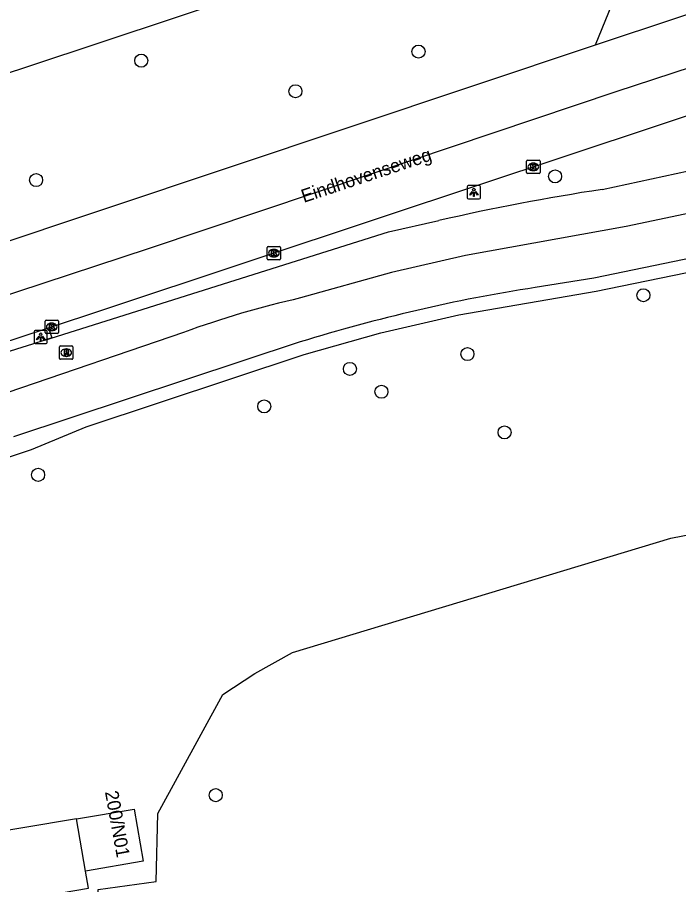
# Model space of a CAD drawing. Extents: x 162082 to 163393, y 388091 to 388632.
# Drawn here: x 162124.3 to 162173.9, y 388429.5 to 388494.5 of the extents above; entities that cross this region are included whole.
import ezdxf

# ---------------------------------------------------------------- set-up
doc = ezdxf.new("R2010")
doc.units = 0
for name, color, linetype in [('IMGEO_Berm_groen', 7, 'Continuous'), ('IMGEO_Boom', 7, 'Continuous'), ('IMGEO_Fietspad_gesloten', 7, 'Continuous'), ('IMGEO_Kolk', 7, 'Continuous'), ('IMGEO_Lichtpunt', 7, 'Continuous'), ('IMGEO_Loofbos', 7, 'Continuous'), ('IMGEO_Openbare_ruimte_label', 7, 'Continuous'), ('IMGEO_Pand', 7, 'Continuous'), ('IMGEO_Pand_nummerreeks', 7, 'Continuous'), ('IMGEO_Rijbaan_lokaal_open', 7, 'Continuous'), ('IMGEO_Rijbaan_regionaal_gesloten', 7, 'Continuous'), ('IMGEO_Rioolput', 7, 'Continuous'), ('IMGEO_Verkeerseiland_open', 7, 'Continuous'), ('IMGEO_Voetpad_open', 7, 'Continuous')]:
    doc.layers.add(name, color=color, linetype=linetype)

msp = doc.modelspace()

# ---------------------------------------------------------------- linework, layer by layer
at = {"layer": 'IMGEO_Berm_groen'}
for points in [[(162173.435, 388506.586), (162172.94, 388505.371), (162168.161, 388493.65), (162167.664, 388492.43)], [(162108.165, 388452.708), (162107.623, 388456.211), (162125.422, 388462.129), (162129.502, 388463.844), (162145.851, 388469.248), (162151.603, 388470.876), (162157.431, 388472.224), (162167.732, 388473.998), (162178.317, 388476.172), (162189.38, 388479.302)]]:
    msp.add_lwpolyline(points, dxfattribs=at)
at = {"layer": 'IMGEO_Boom'}
for centre in [(162154.419, 388491.944), (162133.634, 388491.269), (162145.193, 388488.979), (162164.658, 388482.601), (162125.752, 388482.323), (162171.272, 388473.696), (162158.087, 388469.288), (162149.277, 388468.179), (162151.642, 388466.468), (162142.852, 388465.373), (162160.866, 388463.424), (162125.902, 388460.245), (162139.216, 388436.249)]:
    msp.add_circle(centre, 0.489, dxfattribs=at)
at = {"layer": 'IMGEO_Fietspad_gesloten'}
for points in [[(162168.184, 388481.623), (162179.283, 388484.025), (162184.324, 388485.241), (162190.345, 388486.937), (162190.774, 388487.218)], [(162194.648, 388485.031), (162189.741, 388483.554), (162180.07, 388480.967), (162169.99, 388478.857), (162157.94, 388476.675), (162152.396, 388475.404), (162145.584, 388473.491)], [(162126.415, 388470.328), (162152.169, 388478.453), (162155.945, 388479.29)], [(162136.803, 388470.914), (162123.631, 388466.422), (162123.493, 388466.375)], [(162126.415, 388470.328), (162125.474, 388470.031), (162122.99, 388469.247)]]:
    msp.add_lwpolyline(points, dxfattribs=at)
for centre, radius, start, end in [((162193.777, 388314.091), 169.476, 98.68567, 102.89884), ((162161.295, 388403.708), 71.529, 102.68796, 110.02328)]:
    msp.add_arc(centre, radius, start, end, dxfattribs=at)
at = {"layer": 'IMGEO_Kolk'}
for p, q in [((162162.599, 388483.809), (162163.451, 388483.809)), ((162162.524, 388482.883), (162162.524, 388483.735)), ((162163.012, 388483.589), (162163.037, 388483.589)), ((162163.525, 388483.735), (162163.525, 388482.883)), ((162163.451, 388482.809), (162162.599, 388482.809)), ((162163.035, 388483.029), (162163.01, 388483.029)), ((162143.078, 388476.419), (162143.078, 388477.271)), ((162143.153, 388477.345), (162144.005, 388477.345)), ((162144.079, 388477.271), (162144.079, 388476.419)), ((162143.566, 388477.125), (162143.591, 388477.125)), ((162144.005, 388476.345), (162143.153, 388476.345)), ((162143.589, 388476.565), (162143.564, 388476.565)), ((162126.428, 388470.898), (162126.428, 388471.75)), ((162126.503, 388471.824), (162127.355, 388471.824)), ((162126.916, 388471.604), (162126.941, 388471.604)), ((162127.429, 388471.75), (162127.429, 388470.898)), ((162127.355, 388470.824), (162126.503, 388470.824)), ((162126.939, 388471.044), (162126.914, 388471.044))]:
    msp.add_line(p, q, dxfattribs=at)
for points in [[(162162.599, 388483.809), (162163.451, 388483.809)], [(162162.524, 388482.883), (162162.524, 388483.735)], [(162162.845, 388483.509), (162162.968, 388483.509), (162162.968, 388483.358), (162163.098, 388483.509), (162163.262, 388483.509), (162163.116, 388483.358), (162163.269, 388483.109), (162163.117, 388483.109), (162163.032, 388483.273), (162162.968, 388483.206), (162162.968, 388483.109), (162162.845, 388483.109), (162162.845, 388483.509)], [(162163.525, 388483.735), (162163.525, 388482.883)], [(162163.451, 388482.809), (162162.599, 388482.809)], [(162143.078, 388476.419), (162143.078, 388477.271)], [(162143.153, 388477.345), (162144.005, 388477.345)], [(162144.079, 388477.271), (162144.079, 388476.419)], [(162143.399, 388477.045), (162143.522, 388477.045), (162143.522, 388476.894), (162143.652, 388477.045), (162143.816, 388477.045), (162143.67, 388476.894), (162143.823, 388476.645), (162143.671, 388476.645), (162143.586, 388476.809), (162143.522, 388476.742), (162143.522, 388476.645), (162143.399, 388476.645), (162143.399, 388477.045)], [(162144.005, 388476.345), (162143.153, 388476.345)], [(162126.428, 388470.898), (162126.428, 388471.75)], [(162126.503, 388471.824), (162127.355, 388471.824)], [(162126.749, 388471.524), (162126.872, 388471.524), (162126.872, 388471.373), (162127.002, 388471.524), (162127.166, 388471.524), (162127.02, 388471.373), (162127.173, 388471.124), (162127.021, 388471.124), (162126.936, 388471.288), (162126.872, 388471.221), (162126.872, 388471.124), (162126.749, 388471.124), (162126.749, 388471.524)], [(162127.429, 388471.75), (162127.429, 388470.898)], [(162127.355, 388470.824), (162126.503, 388470.824)]]:
    msp.add_lwpolyline(points, dxfattribs=at)
for centre, start, end in [((162162.601, 388483.733), 91.55205, 178.44795), ((162162.601, 388483.733), 91.55205, 178.44795), ((162163.449, 388483.733), 1.55205, 88.44795), ((162163.449, 388483.733), 1.55205, 88.44795), ((162162.601, 388482.885), 181.55205, 268.44795), ((162162.601, 388482.885), 181.55205, 268.44795), ((162163.449, 388482.885), 271.55205, 358.44795), ((162163.449, 388482.885), 271.55205, 358.44795), ((162143.155, 388477.269), 91.55205, 178.44795), ((162143.155, 388477.269), 91.55205, 178.44795), ((162144.003, 388477.269), 1.55205, 88.44795), ((162144.003, 388477.269), 1.55205, 88.44795), ((162143.155, 388476.421), 181.55205, 268.44795), ((162143.155, 388476.421), 181.55205, 268.44795), ((162144.003, 388476.421), 271.55205, 358.44795), ((162144.003, 388476.421), 271.55205, 358.44795), ((162126.505, 388471.748), 91.55205, 178.44795), ((162126.505, 388471.748), 91.55205, 178.44795), ((162127.353, 388471.748), 1.55205, 88.44795), ((162127.353, 388471.748), 1.55205, 88.44795), ((162126.505, 388470.9), 181.55205, 268.44795), ((162126.505, 388470.9), 181.55205, 268.44795), ((162127.353, 388470.9), 271.55205, 358.44795), ((162127.353, 388470.9), 271.55205, 358.44795)]:
    msp.add_arc(centre, 0.0765, start, end, dxfattribs=at)
for centre, major_axis, ratio, start_param, end_param in [((162163.011, 388483.309), (-0.387, 0.002), 0.722429, 4.712389, 7.853982), ((162163.036, 388483.309), (-0.39, 0.002), 0.717154, 1.570796, 4.712389), ((162143.565, 388476.845), (-0.387, 0.002), 0.722429, 4.712389, 7.853982), ((162143.59, 388476.845), (-0.39, 0.002), 0.717154, 1.570796, 4.712389), ((162126.915, 388471.324), (-0.387, 0.002), 0.722429, 4.712389, 7.853982), ((162126.94, 388471.324), (-0.39, 0.002), 0.717154, 1.570796, 4.712389)]:
    msp.add_ellipse(centre, major_axis=major_axis, ratio=ratio, start_param=start_param, end_param=end_param, dxfattribs=at)
at = {"layer": 'IMGEO_Lichtpunt'}
for p, q in [((162158.069, 388481.811), (162158.069, 388481.004)), ((162158.069, 388481.811), (162158.069, 388481.004)), ((162158.971, 388481.906), (162158.163, 388481.906)), ((162158.971, 388481.906), (162158.163, 388481.906)), ((162159.065, 388481.004), (162159.065, 388481.811)), ((162159.065, 388481.004), (162159.065, 388481.811)), ((162158.163, 388480.91), (162158.971, 388480.91)), ((162158.163, 388480.91), (162158.971, 388480.91)), ((162125.599, 388470.971), (162125.599, 388470.164)), ((162125.599, 388470.971), (162125.599, 388470.164)), ((162126.501, 388471.066), (162125.693, 388471.066)), ((162126.501, 388471.066), (162125.693, 388471.066)), ((162126.595, 388470.164), (162126.595, 388470.971)), ((162126.595, 388470.164), (162126.595, 388470.971)), ((162125.693, 388470.07), (162126.501, 388470.07)), ((162125.693, 388470.07), (162126.501, 388470.07))]:
    msp.add_line(p, q, dxfattribs=at)
for points in [[(162158.443, 388481.475), (162158.482, 388481.447), (162158.294, 388481.185), (162158.256, 388481.212), (162158.443, 388481.475)], [(162158.545, 388481.427), (162158.592, 388481.427), (162158.592, 388481.105), (162158.545, 388481.105), (162158.545, 388481.427)], [(162158.655, 388481.447), (162158.693, 388481.474), (162158.88, 388481.212), (162158.841, 388481.184), (162158.655, 388481.447)], [(162125.973, 388470.635), (162126.012, 388470.607), (162125.824, 388470.345), (162125.786, 388470.372), (162125.973, 388470.635)], [(162126.075, 388470.587), (162126.122, 388470.587), (162126.122, 388470.265), (162126.075, 388470.265), (162126.075, 388470.587)], [(162126.185, 388470.607), (162126.223, 388470.634), (162126.41, 388470.372), (162126.371, 388470.344), (162126.185, 388470.607)]]:
    msp.add_lwpolyline(points, dxfattribs=at)
for centre in [(162158.568, 388481.609), (162126.098, 388470.769)]:
    msp.add_circle(centre, 0.0994, dxfattribs=at)
for centre, start, end in [((162158.163, 388481.811), 90, 180), ((162158.163, 388481.811), 90, 180), ((162158.971, 388481.811), 0, 90), ((162158.971, 388481.811), 0, 90), ((162158.163, 388481.004), 180, 270), ((162158.163, 388481.004), 180, 270), ((162158.971, 388481.004), 270, 0), ((162158.971, 388481.004), 270, 360), ((162125.693, 388470.971), 90, 180), ((162125.693, 388470.971), 90, 180), ((162126.501, 388470.971), 0, 90), ((162126.501, 388470.971), 0, 90), ((162125.693, 388470.164), 180, 270), ((162125.693, 388470.164), 180, 270), ((162126.501, 388470.164), 270, 0), ((162126.501, 388470.164), 270, 360)]:
    msp.add_arc(centre, 0.0946, start, end, dxfattribs=at)
at = {"layer": 'IMGEO_Loofbos'}
msp.add_lwpolyline([(162158.27, 388342.635), (162161.57, 388350.099), (162156.979, 388353.85), (162147.415, 388362.089), (162142.644, 388366.768), (162138.571, 388371.829), (162136.086, 388376.918), (162133.229, 388383.937), (162128.492, 388397.458), (162126.857, 388402.676), (162126.418, 388406.892), (162126.549, 388411.224), (162127.645, 388415.99), (162128.656, 388418.85), (162130.063, 388419.92), (162130.402, 388429.182), (162134.756, 388429.774), (162134.886, 388434.881), (162139.758, 388443.795), (162142.155, 388445.363), (162144.984, 388446.93), (162173.323, 388455.508), (162176.166, 388456.047)], dxfattribs=at)
at = {"layer": 'IMGEO_Pand'}
for points in [[(162128.791, 388434.466), (162133.107, 388435.21), (162133.781, 388431.295), (162129.465, 388430.551)], [(162129.465, 388430.551), (162128.791, 388434.466)]]:
    msp.add_lwpolyline(points, dxfattribs=at)
at = {"layer": 'IMGEO_Rijbaan_lokaal_open'}
for points in [[(162128.791, 388434.466), (162120.72, 388433.134)], [(162124.571, 388428.394), (162129.676, 388429.273), (162129.465, 388430.551)]]:
    msp.add_lwpolyline(points, dxfattribs=at)
at = {"layer": 'IMGEO_Rijbaan_regionaal_gesloten'}
for points in [[(162119.403, 388488.96), (162125.209, 388490.852), (162152.7, 388500), (162173.435, 388506.586)], [(162186.253, 388498.633), (162167.664, 388492.43)], [(162122.305, 388473.295), (162134.256, 388477.225), (162150.87, 388482.8), (162169.229, 388488.96), (162187.699, 388495.001)], [(162167.664, 388492.43), (162121.67, 388477.082)], [(162126.677, 388471.258), (162130.844, 388472.616), (162151.79, 388479.601), (162179.321, 388488.723)], [(162122.856, 388470.013), (162126.677, 388471.258)]]:
    msp.add_lwpolyline(points, dxfattribs=at)
at = {"layer": 'IMGEO_Rioolput'}
for p, q in [((162127.517, 388468.97), (162127.517, 388469.822)), ((162127.592, 388469.896), (162128.444, 388469.896)), ((162128.005, 388469.676), (162128.03, 388469.676)), ((162128.518, 388469.822), (162128.518, 388468.97)), ((162128.444, 388468.896), (162127.592, 388468.896)), ((162128.028, 388469.116), (162128.003, 388469.116))]:
    msp.add_line(p, q, dxfattribs=at)
for points in [[(162127.517, 388468.97), (162127.517, 388469.822)], [(162127.592, 388469.896), (162128.444, 388469.896)], [(162128.106, 388469.594), (162127.854, 388469.596), (162127.854, 388469.196)], [(162128.032, 388469.515), (162127.978, 388469.515), (162127.978, 388469.434)], [(162128.518, 388469.822), (162128.518, 388468.97)], [(162128.444, 388468.896), (162127.592, 388468.896)], [(162127.854, 388469.196), (162127.978, 388469.196), (162127.978, 388469.358), (162127.989, 388469.358)], [(162127.978, 388469.434), (162128.03, 388469.434)], [(162128.036, 388469.329), (162128.107, 388469.196), (162128.247, 388469.196), (162128.182, 388469.322)]]:
    msp.add_lwpolyline(points, dxfattribs=at)
for centre, radius, start, end in [((162127.594, 388469.82), 0.0765, 91.55205, 178.44795), ((162127.594, 388469.82), 0.0765, 91.55205, 178.44795), ((162128.038, 388469.419), 0.0964, 77.00612, 93.18647), ((162128.052, 388469.476), 0.0378, 276.66336, 79.67722), ((162128.105, 388469.484), 0.109, 350.36119, 89.41601), ((162128.103, 388469.484), 0.112, 277.58423, 350.98172), ((162128.442, 388469.82), 0.0765, 1.55205, 88.44795), ((162128.442, 388469.82), 0.0765, 1.55205, 88.44795), ((162127.594, 388468.972), 0.0765, 181.55205, 268.44795), ((162127.594, 388468.972), 0.0765, 181.55205, 268.44795), ((162127.988, 388469.305), 0.0533, 26.02933, 88.69889), ((162128.014, 388469.623), 0.19, 274.7715, 282.96867), ((162128.087, 388469.269), 0.108, 29.51342, 73.79051), ((162128.442, 388468.972), 0.0765, 271.55205, 358.44795), ((162128.442, 388468.972), 0.0765, 271.55205, 358.44795)]:
    msp.add_arc(centre, radius, start, end, dxfattribs=at)
for centre, major_axis, ratio, start_param, end_param in [((162128.004, 388469.396), (-0.387, 0.002), 0.722429, 4.712389, 7.853982), ((162128.029, 388469.396), (-0.39, 0.002), 0.717154, 1.570796, 4.712389)]:
    msp.add_ellipse(centre, major_axis=major_axis, ratio=ratio, start_param=start_param, end_param=end_param, dxfattribs=at)
at = {"layer": 'IMGEO_Verkeerseiland_open'}
msp.add_lwpolyline([(162126.677, 388471.258), (162126.927, 388470.499), (162126.415, 388470.328)], dxfattribs=at)
at = {"layer": 'IMGEO_Voetpad_open'}
for points in [[(162189.034, 388480.096), (162178.08, 388477.144), (162167.552, 388474.982), (162163.164, 388474.276)], [(162145.551, 388470.202), (162124.066, 388463.101)]]:
    msp.add_lwpolyline(points, dxfattribs=at)
msp.add_arc((162182.258, 388351.619), 124.134, 98.84807, 107.1996, dxfattribs=at)

# ---------------------------------------------------------------- texts
at = {"layer": 'IMGEO_Openbare_ruimte_label'}
msp.add_text('Eindhovenseweg', height=1, rotation=18.36247, dxfattribs=at).set_placement((162145.82, 388480.611))
at = {"layer": 'IMGEO_Pand_nummerreeks'}
msp.add_text('200/N01', height=1, rotation=280.30485, dxfattribs=at).set_placement((162130.912, 388436.488))

doc.saveas('drawing.dxf')
